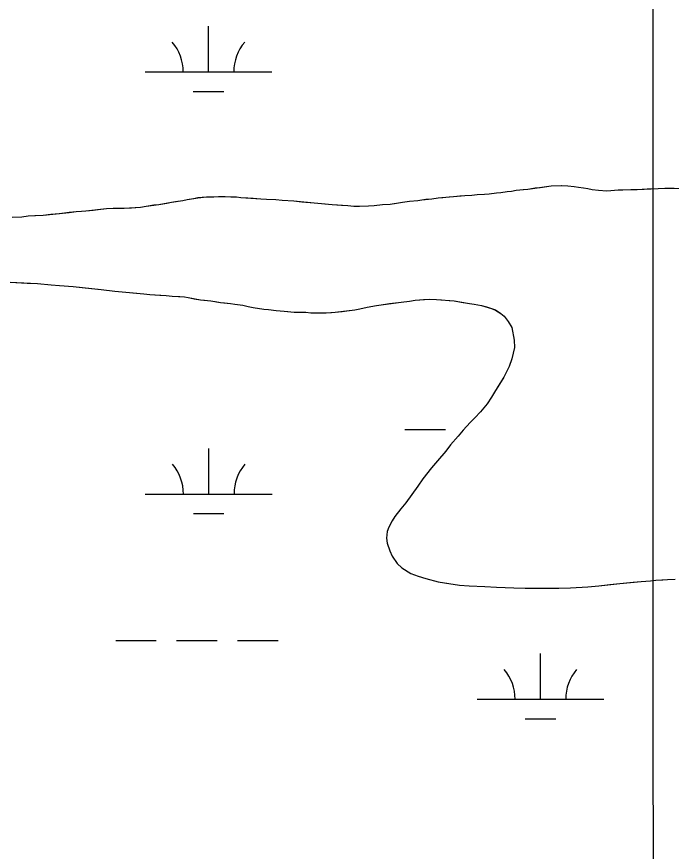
# Model space of a CAD drawing. Extents: x 3279314 to 3317160, y 734079 to 759431.
# Drawn here: x 3296066 to 3296582, y 756353 to 757011 of the extents above; entities that cross this region are included whole.
import ezdxf

# ---------------------------------------------------------------- set-up
doc = ezdxf.new("R2010")
doc.units = 0
for name, color, linetype in [('V-GRID-MAJR', 7, 'Continuous'), ('V-TOPO-SHOR', 7, 'Continuous'), ('V-WETL-SWMP', 7, 'Continuous')]:
    doc.layers.add(name, color=color, linetype=linetype)

msp = doc.modelspace()

# ---------------------------------------------------------------- linework, layer by layer
at = {"layer": 'V-GRID-MAJR'}
msp.add_spline([(3296575.29, 739462.57), (3296572.65, 745521.02), (3296570, 751582.85), (3296567.36, 757644.71), (3296567.36, 757648.05)], degree=3, dxfattribs=at)
at = {"layer": 'V-TOPO-SHOR'}
for points in [[(3296583.87, 756875.47), (3296576.68, 756875.45), (3296571.29, 756875.38), (3296562.7, 756874.98), (3296554.9, 756874.57), (3296549.91, 756874.49), (3296543.51, 756874.24), (3296539.92, 756874.13), (3296533.92, 756873.67), (3296530.92, 756873.55), (3296524.34, 756873.9), (3296519.36, 756874.62), (3296515.98, 756875.3), (3296512.6, 756875.78), (3296508.42, 756876.28), (3296505.24, 756876.95), (3296500.06, 756877.47), (3296495.27, 756877.59), (3296487.08, 756877.39), (3296483.68, 756876.87), (3296478.27, 756876.2), (3296474.47, 756875.69), (3296468.66, 756874.83), (3296465.06, 756874.52), (3296459.45, 756873.85), (3296455.84, 756873.14), (3296452.24, 756872.83), (3296447.43, 756872.14), (3296443.83, 756871.83), (3296438.22, 756871.17), (3296434.42, 756870.86), (3296428.62, 756870.6), (3296424.42, 756870.1), (3296418.82, 756869.83), (3296415.02, 756869.52), (3296410.02, 756869.04), (3296406.62, 756868.72), (3296401.62, 756868.24), (3296398.02, 756867.93), (3296393.01, 756867.25), (3296388.2, 756866.77), (3296385, 756866.44), (3296381.79, 756865.92), (3296375.39, 756865.28), (3296369.78, 756864.41), (3296363.37, 756863.57), (3296359.97, 756863.05), (3296353.96, 756862.59), (3296347.36, 756861.95), (3296342.96, 756861.66), (3296335.97, 756861.43), (3296331.37, 756861.34), (3296326.59, 756861.85), (3296321.81, 756862.16), (3296314.24, 756862.74), (3296308.86, 756863.27), (3296300.1, 756864.08), (3296290.53, 756864.91), (3296284.16, 756865.46), (3296274.99, 756866.08), (3296270.01, 756866.59)], [(3296270.01, 756866.59), (3296262.62, 756866.77), (3296258.24, 756867.27), (3296252.06, 756867.62), (3296247.88, 756867.92), (3296242.3, 756868.26), (3296238.91, 756868.73), (3296234.52, 756868.84), (3296229.93, 756868.95), (3296224.74, 756869.07), (3296221.14, 756868.76), (3296215.15, 756868.7), (3296208.35, 756868.07), (3296205.34, 756867.54), (3296199.93, 756866.67), (3296196.52, 756865.95), (3296190.91, 756865.09), (3296187.7, 756864.57), (3296183.89, 756863.86), (3296177.68, 756862.81), (3296173.87, 756862.3), (3296167.66, 756861.45), (3296163.25, 756860.56), (3296156.05, 756860.13), (3296150.46, 756859.86), (3296141.67, 756859.87), (3296136.47, 756859.6), (3296129.87, 756858.76), (3296126.06, 756858.25), (3296120.25, 756857.59), (3296116.66, 756857.48), (3296112.66, 756857.17), (3296107.05, 756856.51), (3296103.45, 756856.19), (3296099.04, 756855.7), (3296096.04, 756855.37), (3296092.44, 756855.06), (3296086.44, 756854.4), (3296079.84, 756853.96), (3296074.64, 756853.69), (3296069.63, 756853.01), (3296062.04, 756852.59)], [(3296060.42, 756801.72), (3296073.78, 756801), (3296081.96, 756800.6), (3296092.71, 756799.55), (3296099.49, 756799.19), (3296110.05, 756798.34), (3296117.22, 756797.57), (3296124.59, 756796.79), (3296132.16, 756796.01), (3296143.11, 756794.75), (3296151.68, 756793.95), (3296154.66, 756793.68), (3296160.24, 756793.15), (3296165.82, 756792.61), (3296170.6, 756791.9), (3296178.57, 756791.51), (3296183.56, 756791.19), (3296188.13, 756790.69), (3296194.31, 756790.34), (3296197.9, 756790.05), (3296200.89, 756789.58), (3296205.46, 756788.67), (3296210.43, 756787.76), (3296213.81, 756787.48), (3296218.79, 756786.96), (3296221.98, 756786.48), (3296226.35, 756785.78), (3296229.54, 756785.5), (3296234.12, 756785), (3296237.7, 756784.51), (3296243.87, 756783.57), (3296248.03, 756782.47), (3296252.01, 756781.77), (3296257.19, 756781.05), (3296260.37, 756780.58), (3296264.15, 756780.09), (3296270.33, 756779.54), (3296276.5, 756778.79), (3296279.48, 756778.52), (3296284.47, 756778.2), (3296287.86, 756778.12), (3296293.65, 756777.98), (3296297.43, 756777.69), (3296301.02, 756777.61), (3296306.22, 756777.68), (3296309.61, 756777.6), (3296313.81, 756777.9), (3296316.81, 756778.03), (3296322.21, 756778.7), (3296326.02, 756779.21), (3296332.23, 756780.06), (3296336.24, 756780.76), (3296341.86, 756782.02), (3296344.87, 756782.55), (3296349.28, 756783.44), (3296353.08, 756783.75), (3296359.5, 756784.8), (3296366.51, 756785.83), (3296370.91, 756786.32), (3296375.32, 756786.82), (3296379.73, 756787.51), (3296386.32, 756787.95), (3296390.72, 756788.25), (3296396.71, 756788.1), (3296400.5, 756787.81), (3296406.47, 756787.27), (3296410.46, 756786.98), (3296416.03, 756786.04), (3296422.59, 756784.89), (3296426.17, 756784.4), (3296432.13, 756783.27), (3296435.9, 756782.18), (3296439.86, 756781.08), (3296443.23, 756779.81), (3296447.36, 756777.11), (3296449.9, 756775.05), (3296453, 756770.79), (3296455.88, 756765.93), (3296457.84, 756756.1), (3296458.1, 756750.3), (3296456.09, 756741.36), (3296453.94, 756735.22), (3296449.55, 756726.75), (3296446.44, 756721.83), (3296442.29, 756715.14), (3296439.99, 756711)], [(3296439.99, 756711), (3296436.67, 756705.89), (3296431.33, 756699.63), (3296426.83, 756694.75), (3296423.14, 756691.04), (3296417.61, 756684.98), (3296413.71, 756680.48), (3296407.75, 756673.44), (3296403.84, 756668.54), (3296397.27, 756660.91), (3296392.74, 756655.43), (3296385.95, 756646.81), (3296381.82, 756640.92), (3296375.83, 756632.67), (3296372.32, 756627.77), (3296368.41, 756623.07), (3296363.88, 756617.19), (3296361.6, 756613.65), (3296358.89, 756608.72), (3296357.81, 756605.35), (3296357.28, 756599.97), (3296357.78, 756595.97), (3296359.83, 756589.93), (3296361.53, 756585.7), (3296365.59, 756580.01), (3296369.3, 756576.53), (3296376.38, 756572.17), (3296382.12, 756570.03), (3296388.06, 756568.09), (3296397.98, 756565.46), (3296404.55, 756564.51), (3296414.7, 756563.07), (3296422.27, 756562.49), (3296434.64, 756561.99), (3296443.81, 756561.37), (3296457.57, 756560.85), (3296466.55, 756560.63), (3296479.72, 756560.51), (3296493.1, 756560.59), (3296502.29, 756560.77), (3296515.89, 756561.65), (3296524.69, 756562.44), (3296533.3, 756563.43), (3296541.1, 756564.24), (3296551.71, 756565.19), (3296557.91, 756565.84), (3296565.31, 756566.26), (3296569.51, 756566.76), (3296574.92, 756567.23), (3296578.72, 756567.54), (3296584.71, 756567.59)]]:
    msp.add_lwpolyline(points, dxfattribs=at)
at = {"layer": 'V-WETL-SWMP'}
for p, q in [((3296216.86, 756967.41), (3296216.84, 757003.41)), ((3296166.86, 756967.39), (3296266.86, 756967.44)), ((3296204.87, 756951.98), (3296228.87, 756951.99)), ((3296487.08, 756877.38), (3296468.66, 756874.83)), ((3296487.08, 756877.38), (3296468.66, 756874.83)), ((3296495.28, 756877.59), (3296487.08, 756877.38)), ((3296495.28, 756877.59), (3296487.08, 756877.38)), ((3296500.06, 756877.47), (3296495.28, 756877.59)), ((3296500.06, 756877.47), (3296495.28, 756877.59)), ((3296505.24, 756876.95), (3296500.06, 756877.47)), ((3296505.24, 756876.95), (3296500.06, 756877.47)), ((3296508.42, 756876.27), (3296505.24, 756876.95)), ((3296508.42, 756876.27), (3296505.24, 756876.95)), ((3296428.62, 756870.59), (3296424.42, 756870.09)), ((3296428.62, 756870.59), (3296424.42, 756870.09)), ((3296434.42, 756870.85), (3296428.62, 756870.59)), ((3296434.42, 756870.85), (3296428.62, 756870.59)), ((3296438.22, 756871.16), (3296434.42, 756870.85)), ((3296438.22, 756871.16), (3296434.42, 756870.85)), ((3296443.83, 756871.83), (3296438.22, 756871.16)), ((3296443.83, 756871.83), (3296438.22, 756871.16)), ((3296447.43, 756872.14), (3296443.83, 756871.83)), ((3296447.43, 756872.14), (3296443.83, 756871.83)), ((3296452.24, 756872.82), (3296447.43, 756872.14)), ((3296452.24, 756872.82), (3296447.43, 756872.14)), ((3296455.84, 756873.14), (3296452.24, 756872.82)), ((3296455.84, 756873.14), (3296452.24, 756872.82)), ((3296459.45, 756873.85), (3296455.84, 756873.14)), ((3296459.45, 756873.85), (3296455.84, 756873.14)), ((3296465.05, 756874.51), (3296459.45, 756873.85)), ((3296465.05, 756874.51), (3296459.45, 756873.85)), ((3296468.66, 756874.83), (3296465.05, 756874.51)), ((3296468.66, 756874.83), (3296465.05, 756874.51)), ((3296512.6, 756875.78), (3296508.42, 756876.27)), ((3296512.6, 756875.78), (3296508.42, 756876.27)), ((3296515.98, 756875.29), (3296512.6, 756875.78)), ((3296515.98, 756875.29), (3296512.6, 756875.78)), ((3296519.36, 756874.62), (3296515.98, 756875.29)), ((3296519.36, 756874.62), (3296515.98, 756875.29)), ((3296524.34, 756873.9), (3296519.36, 756874.62)), ((3296524.34, 756873.9), (3296519.36, 756874.62)), ((3296530.92, 756873.54), (3296524.34, 756873.9)), ((3296530.92, 756873.54), (3296524.34, 756873.9)), ((3296533.91, 756873.67), (3296530.92, 756873.54)), ((3296533.91, 756873.67), (3296530.92, 756873.54)), ((3296539.91, 756874.12), (3296533.91, 756873.67)), ((3296539.91, 756874.12), (3296533.91, 756873.67)), ((3296549.91, 756874.48), (3296539.91, 756874.12)), ((3296549.91, 756874.48), (3296539.91, 756874.12)), ((3296554.9, 756874.56), (3296549.91, 756874.48)), ((3296554.9, 756874.56), (3296549.91, 756874.48)), ((3296571.29, 756875.37), (3296554.9, 756874.56)), ((3296571.29, 756875.37), (3296554.9, 756874.56)), ((3296601.84, 756875.64), (3296571.29, 756875.37)), ((3296601.84, 756875.64), (3296571.29, 756875.37)), ((3296187.7, 756864.56), (3296177.68, 756862.81)), ((3296187.7, 756864.56), (3296177.68, 756862.81)), ((3296196.52, 756865.95), (3296187.7, 756864.56)), ((3296196.52, 756865.95), (3296187.7, 756864.56)), ((3296199.93, 756866.67), (3296196.52, 756865.95)), ((3296199.93, 756866.67), (3296196.52, 756865.95)), ((3296208.35, 756868.06), (3296199.93, 756866.67)), ((3296208.35, 756868.06), (3296199.93, 756866.67)), ((3296215.15, 756868.7), (3296208.35, 756868.06)), ((3296215.15, 756868.7), (3296208.35, 756868.06)), ((3296221.14, 756868.76), (3296215.15, 756868.7)), ((3296221.14, 756868.76), (3296215.15, 756868.7)), ((3296224.74, 756869.07), (3296221.14, 756868.76)), ((3296224.74, 756869.07), (3296221.14, 756868.76)), ((3296238.91, 756868.73), (3296224.74, 756869.07)), ((3296238.91, 756868.73), (3296224.74, 756869.07)), ((3296242.29, 756868.25), (3296238.91, 756868.73)), ((3296242.29, 756868.25), (3296238.91, 756868.73)), ((3296258.24, 756867.27), (3296242.29, 756868.25)), ((3296258.24, 756867.27), (3296242.29, 756868.25)), ((3296262.62, 756866.77), (3296258.24, 756867.27)), ((3296262.62, 756866.77), (3296258.24, 756867.27)), ((3296270.01, 756866.59), (3296262.62, 756866.77)), ((3296270.01, 756866.59), (3296262.62, 756866.77)), ((3296274.99, 756866.07), (3296270.01, 756866.59)), ((3296274.99, 756866.07), (3296270.01, 756866.59)), ((3296284.15, 756865.45), (3296274.99, 756866.07)), ((3296284.15, 756865.45), (3296274.99, 756866.07)), ((3296300.09, 756864.08), (3296284.15, 756865.45)), ((3296300.09, 756864.08), (3296284.15, 756865.45)), ((3296314.24, 756862.74), (3296300.09, 756864.08)), ((3296314.24, 756862.74), (3296300.09, 756864.08)), ((3296369.78, 756864.41), (3296359.96, 756863.05)), ((3296369.78, 756864.41), (3296359.96, 756863.05)), ((3296375.39, 756865.27), (3296369.78, 756864.41)), ((3296375.39, 756865.27), (3296369.78, 756864.41)), ((3296381.79, 756865.92), (3296375.39, 756865.27)), ((3296381.79, 756865.92), (3296375.39, 756865.27)), ((3296385, 756866.44), (3296381.79, 756865.92)), ((3296385, 756866.44), (3296381.79, 756865.92)), ((3296393.01, 756867.25), (3296385, 756866.44)), ((3296393.01, 756867.25), (3296385, 756866.44)), ((3296398.01, 756867.93), (3296393.01, 756867.25)), ((3296398.01, 756867.93), (3296393.01, 756867.25)), ((3296418.82, 756869.83), (3296398.01, 756867.93)), ((3296418.82, 756869.83), (3296398.01, 756867.93)), ((3296424.42, 756870.09), (3296418.82, 756869.83)), ((3296424.42, 756870.09), (3296418.82, 756869.83)), ((3296112.66, 756857.17), (3296107.05, 756856.5)), ((3296112.66, 756857.17), (3296107.05, 756856.5)), ((3296116.66, 756857.47), (3296112.66, 756857.17)), ((3296116.66, 756857.47), (3296112.66, 756857.17)), ((3296120.25, 756857.59), (3296116.66, 756857.47)), ((3296120.25, 756857.59), (3296116.66, 756857.47)), ((3296136.47, 756859.6), (3296120.25, 756857.59)), ((3296136.47, 756859.6), (3296120.25, 756857.59)), ((3296141.67, 756859.87), (3296136.47, 756859.6)), ((3296141.67, 756859.87), (3296136.47, 756859.6)), ((3296150.45, 756859.86), (3296141.67, 756859.87)), ((3296150.45, 756859.86), (3296141.67, 756859.87)), ((3296163.25, 756860.55), (3296150.45, 756859.86)), ((3296163.25, 756860.55), (3296150.45, 756859.86)), ((3296167.66, 756861.45), (3296163.25, 756860.55)), ((3296167.66, 756861.45), (3296163.25, 756860.55)), ((3296177.68, 756862.81), (3296167.66, 756861.45)), ((3296177.68, 756862.81), (3296167.66, 756861.45)), ((3296326.59, 756861.85), (3296314.24, 756862.74)), ((3296326.59, 756861.85), (3296314.24, 756862.74)), ((3296331.37, 756861.33), (3296326.59, 756861.85)), ((3296331.37, 756861.33), (3296326.59, 756861.85)), ((3296335.97, 756861.42), (3296331.37, 756861.33)), ((3296335.97, 756861.42), (3296331.37, 756861.33)), ((3296342.96, 756861.66), (3296335.97, 756861.42)), ((3296342.96, 756861.66), (3296335.97, 756861.42)), ((3296347.36, 756861.95), (3296342.96, 756861.66)), ((3296347.36, 756861.95), (3296342.96, 756861.66)), ((3296353.96, 756862.59), (3296347.36, 756861.95)), ((3296353.96, 756862.59), (3296347.36, 756861.95)), ((3296359.96, 756863.05), (3296353.96, 756862.59)), ((3296359.96, 756863.05), (3296353.96, 756862.59)), ((3296069.63, 756853.01), (3296062.04, 756852.59)), ((3296069.63, 756853.01), (3296062.04, 756852.59)), ((3296074.64, 756853.68), (3296069.63, 756853.01)), ((3296074.64, 756853.68), (3296069.63, 756853.01)), ((3296086.44, 756854.4), (3296074.64, 756853.68)), ((3296086.44, 756854.4), (3296074.64, 756853.68)), ((3296107.05, 756856.5), (3296086.44, 756854.4)), ((3296107.05, 756856.5), (3296086.44, 756854.4)), ((3296060.42, 756801.72), (3296081.96, 756800.6)), ((3296060.42, 756801.72), (3296081.96, 756800.6)), ((3296081.96, 756800.6), (3296092.71, 756799.55)), ((3296081.96, 756800.6), (3296092.71, 756799.55)), ((3296092.71, 756799.55), (3296099.49, 756799.19)), ((3296092.71, 756799.55), (3296099.49, 756799.19)), ((3296099.49, 756799.19), (3296110.05, 756798.33)), ((3296099.49, 756799.19), (3296110.05, 756798.33)), ((3296110.05, 756798.33), (3296132.16, 756796.01)), ((3296110.05, 756798.33), (3296132.16, 756796.01)), ((3296132.16, 756796.01), (3296143.11, 756794.75)), ((3296132.16, 756796.01), (3296143.11, 756794.75)), ((3296143.11, 756794.75), (3296165.82, 756792.61)), ((3296143.11, 756794.75), (3296165.82, 756792.61)), ((3296165.82, 756792.61), (3296170.59, 756791.9)), ((3296165.82, 756792.61), (3296170.59, 756791.9)), ((3296170.59, 756791.9), (3296183.55, 756791.19)), ((3296170.59, 756791.9), (3296183.55, 756791.19)), ((3296183.55, 756791.19), (3296188.13, 756790.68)), ((3296183.55, 756791.19), (3296188.13, 756790.68)), ((3296188.13, 756790.68), (3296197.9, 756790.05)), ((3296188.13, 756790.68), (3296197.9, 756790.05)), ((3296197.9, 756790.05), (3296200.89, 756789.58)), ((3296197.9, 756790.05), (3296200.89, 756789.58)), ((3296200.89, 756789.58), (3296210.43, 756787.75)), ((3296200.89, 756789.58), (3296210.43, 756787.75)), ((3296210.43, 756787.75), (3296218.79, 756786.95)), ((3296210.43, 756787.75), (3296218.79, 756786.95)), ((3296218.79, 756786.95), (3296226.35, 756785.78)), ((3296218.79, 756786.95), (3296226.35, 756785.78)), ((3296226.35, 756785.78), (3296234.12, 756784.99)), ((3296226.35, 756785.78), (3296234.12, 756784.99)), ((3296234.12, 756784.99), (3296237.7, 756784.51)), ((3296234.12, 756784.99), (3296237.7, 756784.51)), ((3296353.08, 756783.75), (3296366.51, 756785.82)), ((3296353.08, 756783.75), (3296366.51, 756785.82)), ((3296366.51, 756785.82), (3296375.31, 756786.81)), ((3296366.51, 756785.82), (3296375.31, 756786.81)), ((3296375.31, 756786.81), (3296379.72, 756787.51)), ((3296375.31, 756786.81), (3296379.72, 756787.51)), ((3296379.72, 756787.51), (3296390.72, 756788.24)), ((3296379.72, 756787.51), (3296390.72, 756788.24)), ((3296390.72, 756788.24), (3296396.71, 756788.1)), ((3296390.72, 756788.24), (3296396.71, 756788.1)), ((3296396.71, 756788.1), (3296410.46, 756786.97)), ((3296396.71, 756788.1), (3296410.46, 756786.97)), ((3296410.46, 756786.97), (3296422.59, 756784.89)), ((3296410.46, 756786.97), (3296422.59, 756784.89)), ((3296422.59, 756784.89), (3296426.17, 756784.4)), ((3296422.59, 756784.89), (3296426.17, 756784.4)), ((3296237.7, 756784.51), (3296243.87, 756783.56)), ((3296237.7, 756784.51), (3296243.87, 756783.56)), ((3296243.87, 756783.56), (3296248.03, 756782.46)), ((3296243.87, 756783.56), (3296248.03, 756782.46)), ((3296248.03, 756782.46), (3296252.01, 756781.77)), ((3296248.03, 756782.46), (3296252.01, 756781.77)), ((3296252.01, 756781.77), (3296260.37, 756780.57)), ((3296252.01, 756781.77), (3296260.37, 756780.57)), ((3296260.37, 756780.57), (3296264.15, 756780.08)), ((3296260.37, 756780.57), (3296264.15, 756780.08)), ((3296264.15, 756780.08), (3296270.32, 756779.54)), ((3296264.15, 756780.08), (3296270.32, 756779.54)), ((3296270.32, 756779.54), (3296276.5, 756778.79)), ((3296270.32, 756779.54), (3296276.5, 756778.79)), ((3296276.5, 756778.79), (3296284.47, 756778.2)), ((3296276.5, 756778.79), (3296284.47, 756778.2)), ((3296284.47, 756778.2), (3296293.65, 756777.98)), ((3296284.47, 756778.2), (3296293.65, 756777.98)), ((3296316.81, 756778.03), (3296332.23, 756780.05)), ((3296316.81, 756778.03), (3296332.23, 756780.05)), ((3296332.23, 756780.05), (3296336.24, 756780.76)), ((3296332.23, 756780.05), (3296336.24, 756780.76)), ((3296336.24, 756780.76), (3296341.86, 756782.02)), ((3296336.24, 756780.76), (3296341.86, 756782.02)), ((3296341.86, 756782.02), (3296349.28, 756783.44)), ((3296341.86, 756782.02), (3296349.28, 756783.44)), ((3296349.28, 756783.44), (3296353.08, 756783.75)), ((3296349.28, 756783.44), (3296353.08, 756783.75)), ((3296426.17, 756784.4), (3296432.13, 756783.26)), ((3296426.17, 756784.4), (3296432.13, 756783.26)), ((3296432.13, 756783.26), (3296439.86, 756781.08)), ((3296432.13, 756783.26), (3296439.86, 756781.08)), ((3296439.86, 756781.08), (3296443.23, 756779.8)), ((3296439.86, 756781.08), (3296443.23, 756779.8)), ((3296443.23, 756779.8), (3296447.36, 756777.11)), ((3296443.23, 756779.8), (3296447.36, 756777.11)), ((3296293.65, 756777.98), (3296297.43, 756777.69)), ((3296293.65, 756777.98), (3296297.43, 756777.69)), ((3296297.43, 756777.69), (3296301.02, 756777.6)), ((3296297.43, 756777.69), (3296301.02, 756777.6)), ((3296301.02, 756777.6), (3296306.22, 756777.68)), ((3296301.02, 756777.6), (3296306.22, 756777.68)), ((3296306.22, 756777.68), (3296309.61, 756777.6)), ((3296306.22, 756777.68), (3296309.61, 756777.6)), ((3296309.61, 756777.6), (3296316.81, 756778.03)), ((3296309.61, 756777.6), (3296316.81, 756778.03)), ((3296447.36, 756777.11), (3296449.9, 756775.05)), ((3296447.36, 756777.11), (3296449.9, 756775.05)), ((3296449.9, 756775.05), (3296453, 756770.78)), ((3296449.9, 756775.05), (3296453, 756770.78)), ((3296453, 756770.78), (3296455.87, 756765.92)), ((3296453, 756770.78), (3296455.87, 756765.92)), ((3296455.87, 756765.92), (3296457.84, 756756.09)), ((3296455.87, 756765.92), (3296457.84, 756756.09)), ((3296457.84, 756756.09), (3296458.1, 756750.3)), ((3296457.84, 756756.09), (3296458.1, 756750.3)), ((3296458.1, 756750.3), (3296456.09, 756741.36)), ((3296458.1, 756750.3), (3296456.09, 756741.36)), ((3296456.09, 756741.36), (3296453.94, 756735.22)), ((3296456.09, 756741.36), (3296453.94, 756735.22)), ((3296453.94, 756735.22), (3296449.55, 756726.74)), ((3296453.94, 756735.22), (3296449.55, 756726.74)), ((3296449.55, 756726.74), (3296442.28, 756715.14)), ((3296449.55, 756726.74), (3296442.28, 756715.14)), ((3296442.28, 756715.14), (3296439.99, 756711)), ((3296442.28, 756715.14), (3296439.99, 756711)), ((3296436.67, 756705.89), (3296431.33, 756699.63)), ((3296436.67, 756705.89), (3296431.33, 756699.63)), ((3296439.99, 756711), (3296436.67, 756705.89)), ((3296439.99, 756711), (3296436.67, 756705.89)), ((3296431.33, 756699.63), (3296426.82, 756694.74)), ((3296431.33, 756699.63), (3296426.82, 756694.74)), ((3296426.82, 756694.74), (3296423.14, 756691.04)), ((3296426.82, 756694.74), (3296423.14, 756691.04)), ((3296423.14, 756691.04), (3296417.61, 756684.98)), ((3296423.14, 756691.04), (3296417.61, 756684.98)), ((3296371.6, 756685.56), (3296403.6, 756685.58)), ((3296413.71, 756680.48), (3296407.75, 756673.44)), ((3296413.71, 756680.48), (3296407.75, 756673.44)), ((3296417.61, 756684.98), (3296413.71, 756680.48)), ((3296417.61, 756684.98), (3296413.71, 756680.48)), ((3296407.75, 756673.44), (3296403.84, 756668.54)), ((3296407.75, 756673.44), (3296403.84, 756668.54)), ((3296217.03, 756634.74), (3296217.01, 756670.74)), ((3296403.84, 756668.54), (3296397.27, 756660.91)), ((3296403.84, 756668.54), (3296397.27, 756660.91)), ((3296397.27, 756660.91), (3296392.74, 756655.43)), ((3296397.27, 756660.91), (3296392.74, 756655.43)), ((3296392.74, 756655.43), (3296385.95, 756646.8)), ((3296392.74, 756655.43), (3296385.95, 756646.8)), ((3296385.95, 756646.8), (3296381.82, 756640.91)), ((3296385.95, 756646.8), (3296381.82, 756640.91)), ((3296381.82, 756640.91), (3296372.32, 756627.76)), ((3296381.82, 756640.91), (3296372.32, 756627.76)), ((3296167.03, 756634.71), (3296267.03, 756634.77)), ((3296372.32, 756627.76), (3296368.41, 756623.06)), ((3296372.32, 756627.76), (3296368.41, 756623.06)), ((3296368.41, 756623.06), (3296363.88, 756617.18)), ((3296368.41, 756623.06), (3296363.88, 756617.18)), ((3296205.04, 756619.3), (3296229.04, 756619.32)), ((3296363.88, 756617.18), (3296361.6, 756613.64)), ((3296363.88, 756617.18), (3296361.6, 756613.64)), ((3296358.89, 756608.72), (3296357.81, 756605.35)), ((3296358.89, 756608.72), (3296357.81, 756605.35)), ((3296361.6, 756613.64), (3296358.89, 756608.72)), ((3296361.6, 756613.64), (3296358.89, 756608.72)), ((3296357.81, 756605.35), (3296357.28, 756599.97)), ((3296357.81, 756605.35), (3296357.28, 756599.97)), ((3296357.28, 756599.97), (3296357.78, 756595.97)), ((3296357.28, 756599.97), (3296357.78, 756595.97)), ((3296357.78, 756595.97), (3296359.83, 756589.93)), ((3296357.78, 756595.97), (3296359.83, 756589.93)), ((3296359.83, 756589.93), (3296361.53, 756585.69)), ((3296359.83, 756589.93), (3296361.53, 756585.69)), ((3296361.53, 756585.69), (3296365.59, 756580.01)), ((3296361.53, 756585.69), (3296365.59, 756580.01)), ((3296365.59, 756580.01), (3296369.3, 756576.53)), ((3296365.59, 756580.01), (3296369.3, 756576.53)), ((3296369.3, 756576.53), (3296376.38, 756572.16)), ((3296369.3, 756576.53), (3296376.38, 756572.16)), ((3296376.38, 756572.16), (3296382.12, 756570.03)), ((3296376.38, 756572.16), (3296382.12, 756570.03)), ((3296382.12, 756570.03), (3296388.06, 756568.09)), ((3296382.12, 756570.03), (3296388.06, 756568.09)), ((3296388.06, 756568.09), (3296397.98, 756565.46)), ((3296388.06, 756568.09), (3296397.98, 756565.46)), ((3296397.98, 756565.46), (3296414.7, 756563.06)), ((3296397.98, 756565.46), (3296414.7, 756563.06)), ((3296414.7, 756563.06), (3296422.27, 756562.48)), ((3296414.7, 756563.06), (3296422.27, 756562.48)), ((3296422.27, 756562.48), (3296434.64, 756561.99)), ((3296422.27, 756562.48), (3296434.64, 756561.99)), ((3296434.64, 756561.99), (3296443.8, 756561.37)), ((3296434.64, 756561.99), (3296443.8, 756561.37)), ((3296443.8, 756561.37), (3296457.57, 756560.84)), ((3296443.8, 756561.37), (3296457.57, 756560.84)), ((3296502.29, 756560.77), (3296515.89, 756561.65)), ((3296502.29, 756560.77), (3296515.89, 756561.65)), ((3296515.89, 756561.65), (3296524.69, 756562.43)), ((3296515.89, 756561.65), (3296524.69, 756562.43)), ((3296524.69, 756562.43), (3296541.1, 756564.24)), ((3296524.69, 756562.43), (3296541.1, 756564.24)), ((3296541.1, 756564.24), (3296557.91, 756565.83)), ((3296541.1, 756564.24), (3296557.91, 756565.83)), ((3296557.91, 756565.83), (3296565.31, 756566.26)), ((3296557.91, 756565.83), (3296565.31, 756566.26)), ((3296565.31, 756566.26), (3296569.51, 756566.76)), ((3296565.31, 756566.26), (3296569.51, 756566.76)), ((3296569.51, 756566.76), (3296578.72, 756567.53)), ((3296569.51, 756566.76), (3296578.72, 756567.53)), ((3296578.72, 756567.53), (3296584.71, 756567.59)), ((3296578.72, 756567.53), (3296584.71, 756567.59)), ((3296457.57, 756560.84), (3296466.55, 756560.63)), ((3296457.57, 756560.84), (3296466.55, 756560.63)), ((3296466.55, 756560.63), (3296479.72, 756560.51)), ((3296466.55, 756560.63), (3296479.72, 756560.51)), ((3296479.72, 756560.51), (3296493.1, 756560.59)), ((3296479.72, 756560.51), (3296493.1, 756560.59)), ((3296493.1, 756560.59), (3296502.29, 756560.77)), ((3296493.1, 756560.59), (3296502.29, 756560.77)), ((3296143.68, 756519.27), (3296175.68, 756519.29)), ((3296191.68, 756519.3), (3296223.68, 756519.31)), ((3296239.68, 756519.32), (3296271.68, 756519.34)), ((3296478.55, 756473.01), (3296478.53, 756509.01)), ((3296428.55, 756472.99), (3296528.55, 756473.04)), ((3296466.56, 756457.57), (3296490.56, 756457.59))]:
    msp.add_line(p, q, dxfattribs=at)
for centre, start, end in [((3296161.62, 756967.86), 359.25735, 40.80101), ((3296272.1, 756967.92), 139.25734, 180.801), ((3296161.79, 756635.19), 359.25735, 40.80101), ((3296272.27, 756635.24), 139.25734, 180.801), ((3296423.31, 756473.46), 359.25735, 40.80101), ((3296533.79, 756473.51), 139.25734, 180.801)]:
    msp.add_arc(centre, 35.25, start, end, dxfattribs=at)

doc.saveas('drawing.dxf')
